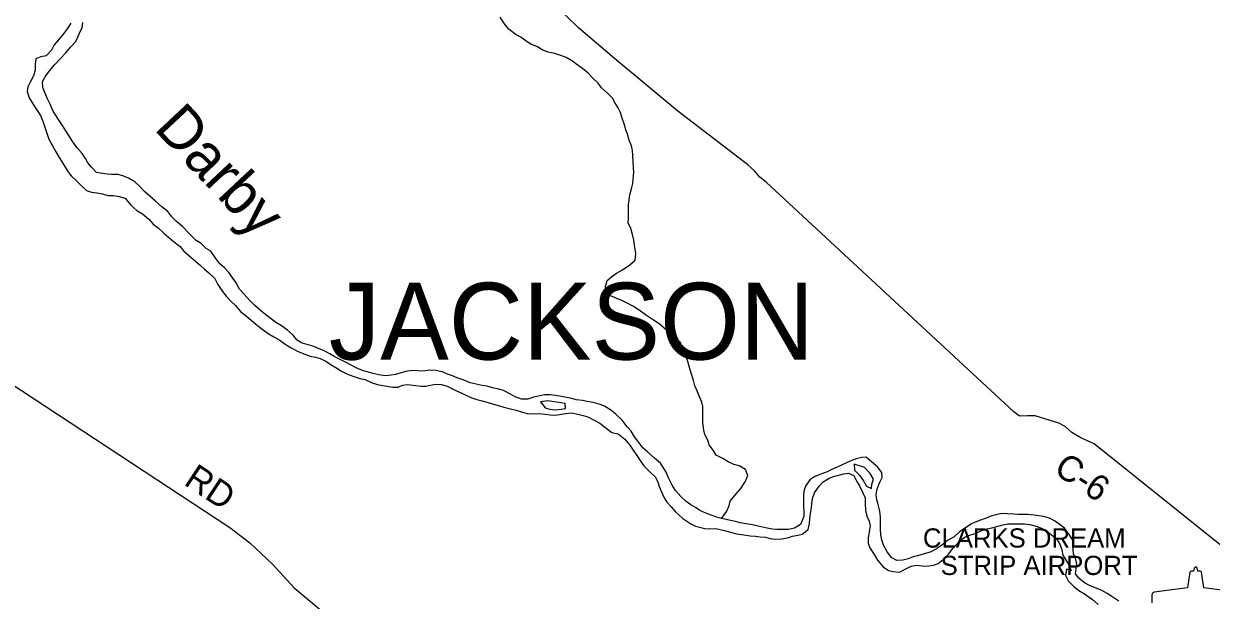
# Model space of a CAD drawing. Extents: x 1643459 to 2064572, y 425441 to 780708.
# Drawn here: x 1809274 to 1823182, y 599024 to 605777 of the extents above; entities that cross this region are included whole.
import ezdxf

# ---------------------------------------------------------------- set-up
doc = ezdxf.new("R2010")
doc.units = 0
for name, color, linetype in [('_CIVIL_CONSTRUCTION', 7, 'Continuous'), ('GM_X_Adjacent_County_Text', 7, 'Continuous'), ('GM_X_Minor_Lake', 7, 'Continuous'), ('GM_X_Section_Text', 7, 'Continuous'), ('GM_X_State_Shield', 7, 'Continuous'), ('GM_X_Unincorporated_Text', 7, 'Continuous'), ('GM_X_US_Route', 7, 'Continuous'), ('PM_X_Cells', 7, 'Continuous')]:
    doc.layers.add(name, color=color, linetype=linetype)

msp = doc.modelspace()

# ---------------------------------------------------------------- linework, layer by layer
at = {"layer": '_CIVIL_CONSTRUCTION'}
for points in [[(1822999, 599415), (1822992, 599412), (1822983, 599400), (1822977, 599382), (1822974, 599364), (1822947, 599364), (1822937, 599360), (1822931, 599352), (1822905, 599168), (1822513, 599118), (1822496, 599110), (1822490, 599103), (1822484, 599085), (1822484, 598994)], [(1823485, 599118), (1823094, 599168), (1823067, 599352), (1823062, 599360), (1823051, 599364), (1823024, 599364), (1823021, 599382), (1823015, 599400), (1823007, 599412), (1822999, 599415)]]:
    msp.add_lwpolyline(points, dxfattribs=at)
at = {"layer": 'GM_X_Minor_Lake'}
for points in [[(1823287, 599672), (1821811, 600857), (1821654, 600926), (1821548, 600990), (1821472, 601059), (1821398, 601097), (1821119, 601183), (1821031, 601183), (1820937, 601182), (1820871, 601230), (1817968, 603921), (1817894, 603980), (1817832, 604056), (1817756, 604123), (1817651, 604201), (1816935, 604754), (1816193, 605369), (1815769, 605731), (1815231, 606257)], [(1800591, 605568), (1800646, 605476), (1800874, 605089), (1800942, 604986), (1801028, 604928), (1802258, 604417), (1802843, 604149), (1803320, 603921), (1803931, 603703), (1804185, 603624), (1804477, 603569), (1805127, 603610), (1805455, 603640), (1805781, 603604), (1805993, 603555), (1806230, 603488), (1806376, 603399), (1806518, 603274), (1811686, 599877), (1811923, 599698), (1812186, 599448), (1812439, 599170), (1814450, 597487)]]:
    msp.add_lwpolyline(points, dxfattribs=at)
at = {"layer": 'GM_X_Unincorporated_Text'}
for points in [[(1809825, 605785), (1809784, 605717), (1809737, 605656), (1809680, 605588), (1809631, 605529), (1809599, 605469), (1809538, 605403), (1809474, 605390), (1809417, 605365), (1809406, 605299), (1809407, 605237), (1809389, 605167), (1809350, 605093), (1809321, 605039), (1809314, 604983), (1809337, 604909)], [(1813799, 601712), (1813743, 601705), (1813693, 601690), (1813629, 601668), (1813578, 601661), (1813506, 601654), (1813434, 601665), (1813368, 601682), (1813311, 601696), (1813249, 601713), (1813167, 601746), (1813101, 601781), (1813034, 601818), (1812964, 601851), (1812910, 601878), (1812857, 601912), (1812791, 601945), (1812727, 601972), (1812660, 601999), (1812604, 602016), (1812524, 602039), (1812472, 602076), (1812431, 602128), (1812362, 602189), (1812294, 602240), (1812227, 602279), (1812142, 602344), (1812072, 602395), (1811979, 602477), (1811916, 602541), (1811855, 602608), (1811799, 602669), (1811760, 602744), (1811723, 602798), (1811676, 602863), (1811630, 602914), (1811569, 602965), (1811522, 603029), (1811463, 603114), (1811409, 603143), (1811350, 603202), (1811292, 603237), (1811211, 603322), (1811138, 603399), (1811061, 603462), (1811007, 603517), (1810962, 603576), (1810891, 603633), (1810817, 603700), (1810756, 603755), (1810693, 603809), (1810631, 603876), (1810576, 603927), (1810500, 603970), (1810433, 603997), (1810377, 604012), (1810303, 604013), (1810249, 604017), (1810197, 604022), (1810125, 604035), (1810066, 604096), (1810024, 604148), (1809997, 604199), (1809958, 604258), (1809900, 604324), (1809849, 604393), (1809810, 604458), (1809767, 604521), (1809728, 604587), (1809674, 604668), (1809620, 604753), (1809581, 604844), (1809553, 604898), (1809522, 604971), (1809499, 605031), (1809494, 605099), (1809523, 605155), (1809576, 605225), (1809637, 605298), (1809699, 605365), (1809766, 605437), (1809823, 605502), (1809884, 605568), (1809928, 605667), (1809956, 605735), (1809967, 605793)], [(1809337, 604909), (1809382, 604838), (1809424, 604773), (1809471, 604703), (1809502, 604626), (1809523, 604556), (1809548, 604483), (1809567, 604427), (1809604, 604362), (1809649, 604277), (1809689, 604211), (1809734, 604138), (1809791, 604045), (1809830, 603995), (1809891, 603938), (1809957, 603871), (1810010, 603824), (1810066, 603805), (1810128, 603798), (1810196, 603786), (1810258, 603767), (1810326, 603764), (1810392, 603753), (1810461, 603736), (1810528, 603653), (1810598, 603590), (1810663, 603549), (1810737, 603488), (1810790, 603431), (1810847, 603387), (1810913, 603326), (1811024, 603232), (1811105, 603167), (1811148, 603114), (1811202, 603065), (1811259, 603019), (1811338, 602950), (1811390, 602903), (1811441, 602858), (1811511, 602793), (1811548, 602722), (1811603, 602642), (1811644, 602587), (1811699, 602526), (1811755, 602475), (1811814, 602406), (1811881, 602353), (1811941, 602301), (1812010, 602244), (1812077, 602191), (1812137, 602148), (1812203, 602109), (1812274, 602072), (1812336, 602025), (1812407, 601982), (1812481, 601941), (1812554, 601910), (1812628, 601885), (1812690, 601872), (1812746, 601856), (1812810, 601823), (1812863, 601790), (1812929, 601751), (1812996, 601706), (1813064, 601673), (1813138, 601646), (1813209, 601621), (1813273, 601609), (1813353, 601572), (1813415, 601551), (1813481, 601538), (1813597, 601520), (1813659, 601522), (1813709, 601545), (1813769, 601552), (1813863, 601541), (1813927, 601532), (1813981, 601530), (1814035, 601543), (1814100, 601556), (1814166, 601553), (1814233, 601531), (1814327, 601487), (1814413, 601446), (1814510, 601401), (1814582, 601374), (1814644, 601361), (1814712, 601340), (1814775, 601323), (1814845, 601302), (1814897, 601284), (1814959, 601271), (1815039, 601252), (1815115, 601227), (1815170, 601212), (1815240, 601207), (1815313, 601212), (1815381, 601204), (1815439, 601197), (1815491, 601194), (1815551, 601200)], [(1819257, 600264), (1819270, 600328), (1819299, 600407), (1819328, 600463), (1819324, 600519), (1819271, 600588), (1819204, 600647), (1819140, 600700), (1819090, 600697), (1819022, 600681), (1818960, 600658), (1818909, 600633), (1818857, 600609), (1818802, 600582), (1818746, 600559), (1818684, 600529), (1818609, 600502), (1818537, 600475), (1818482, 600435), (1818433, 600370), (1818415, 600316), (1818406, 600264), (1818407, 600186), (1818408, 600130), (1818409, 600058), (1818409, 600005), (1818369, 599912), (1818301, 599868), (1818229, 599853), (1818170, 599852), (1818094, 599851), (1818040, 599856), (1817960, 599873), (1817889, 599890), (1817807, 599907), (1817733, 599920), (1817663, 599932), (1817611, 599945), (1817553, 599958), (1817501, 599971), (1817447, 599981), (1817391, 599998), (1817324, 600021), (1817262, 600046), (1817192, 600075), (1817141, 600109), (1817087, 600140), (1817033, 600179), (1816968, 600238), (1816907, 600309), (1816868, 600373), (1816823, 600464), (1816797, 600525), (1816768, 600577), (1816733, 600630), (1816661, 600687), (1816580, 600764), (1816525, 600809), (1816482, 600867), (1816426, 600938), (1816389, 601005), (1816342, 601057), (1816281, 601132), (1816210, 601205), (1816150, 601252), (1816077, 601297), (1816023, 601318), (1815941, 601339), (1815873, 601354), (1815819, 601363), (1815745, 601372), (1815691, 601386), (1815635, 601401), (1815547, 601414), (1815496, 601421), (1815440, 601429), (1815373, 601430), (1815301, 601415), (1815245, 601404), (1815177, 601381), (1815103, 601379), (1815029, 601408), (1814973, 601437), (1814894, 601480), (1814836, 601495), (1814762, 601514), (1814702, 601533), (1814644, 601541), (1814572, 601554), (1814504, 601569), (1814421, 601608), (1814351, 601631), (1814295, 601654), (1814237, 601671), (1814184, 601694), (1814102, 601715), (1814028, 601720), (1813977, 601710), (1813925, 601709), (1813855, 601714), (1813799, 601712)], [(1815564, 601337), (1815413, 601360), (1815324, 601347)], [(1815324, 601347), (1815380, 601278), (1815435, 601263), (1815503, 601256), (1815566, 601261), (1815620, 601269), (1815614, 601329), (1815564, 601337)], [(1815551, 601200), (1815617, 601213), (1815687, 601220), (1815763, 601205), (1815825, 601190), (1815881, 601173), (1815954, 601132), (1816020, 601097), (1816095, 601040), (1816163, 600989), (1816237, 600975), (1816312, 600911), (1816371, 600841), (1816410, 600784), (1816454, 600721), (1816501, 600650), (1816540, 600596), (1816605, 600527), (1816671, 600464), (1816700, 600407), (1816715, 600355), (1816742, 600293), (1816776, 600224), (1816807, 600172), (1816858, 600117), (1816906, 600058), (1816991, 599983), (1817088, 599920), (1817142, 599893), (1817252, 599863), (1817304, 599861), (1817380, 599864), (1817479, 599841), (1817551, 599822), (1817621, 599803), (1817709, 599792), (1817781, 599779), (1817845, 599776), (1817897, 599767), (1817961, 599762), (1818017, 599746), (1818079, 599741), (1818151, 599742), (1818217, 599755), (1818276, 599775), (1818340, 599786), (1818392, 599797), (1818461, 599854), (1818476, 599924), (1818482, 599978), (1818489, 600036), (1818496, 600087), (1818503, 600149), (1818513, 600215), (1818536, 600284), (1818589, 600360), (1818638, 600412), (1818707, 600455), (1818769, 600476), (1818819, 600489), (1818880, 600505), (1818932, 600512), (1818995, 600485), (1819031, 600415), (1819060, 600364), (1819099, 600292), (1819128, 600223), (1819127, 600159), (1819132, 600081), (1819148, 600008), (1819177, 599950), (1819186, 599894), (1819171, 599804), (1819164, 599751), (1819164, 599693), (1819181, 599637), (1819234, 599562), (1819273, 599492), (1819340, 599415), (1819402, 599372), (1819458, 599361), (1819530, 599352), (1819590, 599383), (1819667, 599425), (1819725, 599434), (1819795, 599427), (1819851, 599422), (1819927, 599435), (1819983, 599455), (1820040, 599502), (1820103, 599565), (1820156, 599631), (1820229, 599714), (1820296, 599764), (1820352, 599785), (1820406, 599804), (1820481, 599837), (1820559, 599860), (1820613, 599872), (1820686, 599891), (1820742, 599908)], [(1818998, 600618), (1819002, 600549), (1819064, 600484), (1819111, 600416), (1819142, 600361), (1819202, 600332), (1819206, 600384), (1819227, 600444), (1819188, 600509), (1819188, 600509)], [(1819188, 600509), (1819121, 600578), (1818998, 600618)], [(1822098, 599014), (1822029, 599062), (1821963, 599105), (1821902, 599140), (1821834, 599165), (1821762, 599194), (1821696, 599229), (1821629, 599282), (1821592, 599332), (1821598, 599395), (1821607, 599447), (1821590, 599519), (1821567, 599569), (1821565, 599619), (1821568, 599682), (1821555, 599736), (1821519, 599794), (1821462, 599867), (1821397, 599920), (1821345, 599955), (1821288, 599984), (1821218, 600005), (1821162, 600013), (1821108, 600022), (1821030, 600027), (1820976, 600030), (1820924, 600030), (1820866, 600033), (1820796, 600036), (1820730, 600039), (1820613, 600012), (1820547, 599987), (1820480, 599964), (1820416, 599938), (1820366, 599915), (1820287, 599862), (1820232, 599824), (1820170, 599767), (1820093, 599726), (1820022, 599667), (1819964, 599627), (1819889, 599586), (1819821, 599567), (1819740, 599544), (1819690, 599532), (1819632, 599511), (1819569, 599492), (1819499, 599489), (1819442, 599522), (1819386, 599592), (1819343, 599669), (1819324, 599727), (1819311, 599792), (1819308, 599854), (1819309, 599932), (1819308, 599998), (1819300, 600069), (1819279, 600145), (1819266, 600199), (1819257, 600264)], [(1820742, 599908), (1820800, 599918), (1820858, 599921), (1820994, 599919), (1821058, 599912), (1821130, 599893), (1821192, 599869), (1821250, 599840), (1821313, 599785), (1821371, 599744), (1821410, 599682), (1821431, 599613), (1821442, 599553), (1821513, 599440), (1821542, 599369), (1821486, 599388), (1821473, 599316), (1821505, 599253), (1821570, 599188), (1821631, 599138), (1821699, 599101), (1821792, 599031), (1821857, 598976)]]:
    msp.add_lwpolyline(points, dxfattribs=at)
at = {"layer": 'GM_X_US_Route'}
for points in [[(1815039, 605648), (1814958, 605711), (1814911, 605766), (1814852, 605853)], [(1817447, 599981), (1817510, 600069), (1817537, 600134), (1817546, 600184), (1817617, 600272), (1817672, 600333), (1817721, 600413), (1817754, 600487), (1817727, 600555), (1817653, 600600), (1817592, 600613), (1817524, 600644), (1817462, 600685), (1817385, 600722), (1817347, 600784), (1817302, 600843), (1817285, 600901), (1817252, 600966), (1817238, 601016), (1817227, 601107), (1817226, 601179), (1817229, 601229), (1817226, 601293), (1817214, 601345), (1817182, 601428), (1817156, 601486), (1817135, 601537), (1817114, 601613), (1817091, 601686), (1817070, 601750), (1817050, 601822), (1817016, 601927), (1816986, 601988), (1816965, 602042), (1816892, 602123), (1816827, 602166), (1816769, 602217), (1816714, 602262), (1816638, 602313), (1816567, 602360), (1816470, 602431), (1816414, 602464), (1816350, 602501), (1816287, 602533), (1816219, 602558), (1816137, 602593), (1816086, 602636), (1816089, 602700), (1816105, 602768), (1816156, 602814), (1816217, 602855), (1816285, 602896), (1816374, 602953), (1816435, 603009), (1816444, 603085), (1816427, 603183), (1816418, 603242), (1816403, 603310), (1816384, 603380), (1816352, 603445), (1816357, 603495), (1816356, 603549), (1816357, 603659), (1816364, 603713), (1816371, 603773), (1816390, 603845), (1816406, 603905), (1816411, 603961), (1816420, 604035), (1816417, 604094), (1816412, 604154), (1816407, 604238), (1816403, 604292), (1816390, 604348), (1816363, 604415), (1816344, 604485), (1816326, 604536), (1816307, 604604), (1816278, 604681), (1816261, 604739), (1816234, 604791), (1816198, 604856), (1816169, 604906), (1816110, 604963), (1816042, 605028), (1816003, 605081), (1815938, 605140), (1815886, 605199), (1815819, 605252), (1815753, 605298), (1815702, 605339), (1815626, 605382), (1815565, 605405), (1815495, 605428), (1815417, 605445), (1815353, 605468), (1815282, 605509), (1815212, 605538), (1815158, 605573), (1815095, 605619), (1815039, 605648)]]:
    msp.add_lwpolyline(points, dxfattribs=at)

# ---------------------------------------------------------------- texts
at = {"layer": 'GM_X_Adjacent_County_Text'}
msp.add_text('JACKSON', height=900, rotation=0, dxfattribs=at).set_placement((1812847, 601843))
at = {"layer": 'GM_X_Section_Text'}
for s, rotation, p in [('C-6', 326.1663, (1821322, 600523)), ('RD', 326.5838, (1811136, 600386))]:
    msp.add_text(s, height=300, rotation=rotation, dxfattribs=at).set_placement(p)
at = {"layer": 'GM_X_State_Shield'}
msp.add_text('Darby', height=500, rotation=313.1161, dxfattribs=at).set_placement((1810789, 604545))
at = {"layer": 'PM_X_Cells'}
for s, p in [('CLARKS DREAM', (1819805, 599641)), ('STRIP AIRPORT', (1820012, 599320))]:
    msp.add_text(s, height=225, rotation=0, dxfattribs=at).set_placement(p)

doc.saveas('drawing.dxf')
